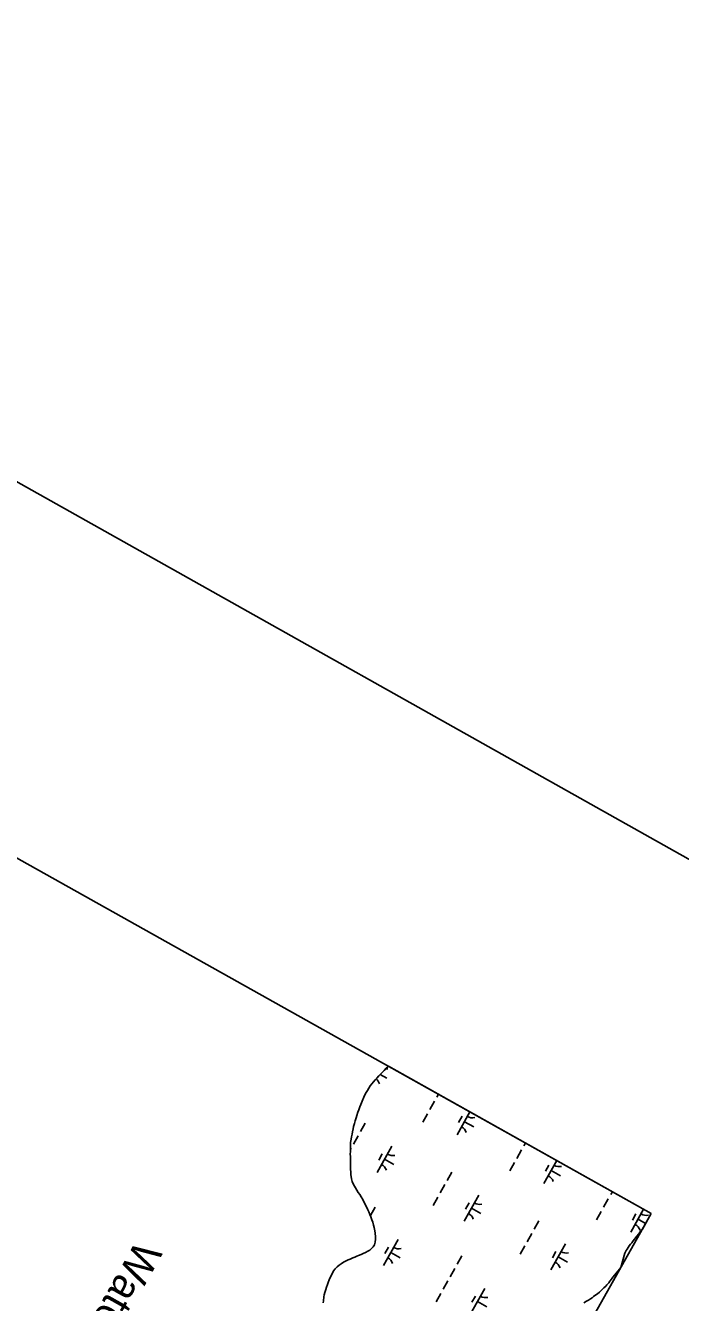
# Model space of a CAD drawing. Extents: x 3913936 to 3933962, y 195330 to 217741.
# Drawn here: x 3930966 to 3932059, y 210166 to 212299 of the extents above; entities that cross this region are included whole.
import ezdxf

# ---------------------------------------------------------------- set-up
doc = ezdxf.new("R2010")
doc.units = 0
for name, color, linetype in [('V-ANNO-SYMB', 7, 'Continuous'), ('V-GRID-FRAM', 7, 'Continuous'), ('V-RIVR-IDEN', 7, 'Continuous'), ('V-TOPO-SHOR', 7, 'Continuous'), ('V-WETL-SWMP', 7, 'Continuous')]:
    doc.layers.add(name, color=color, linetype=linetype)

msp = doc.modelspace()

# ---------------------------------------------------------------- linework, layer by layer
at = {"layer": 'V-ANNO-SYMB'}
msp.add_lwpolyline([(3922773, 216134.5), (3914667.3, 201715.1), (3924655.6, 196100.2), (3932761.3, 210519.7), (3922773, 216134.5)], dxfattribs=at)
at = {"layer": 'V-GRID-FRAM'}
msp.add_lwpolyline([(3932010.3, 210315), (3924440.1, 196848.2), (3917917.6, 202110.6), (3924798.7, 214359), (3932010.3, 210315)], dxfattribs=at)
at = {"layer": 'V-TOPO-SHOR'}
for points in [[(3931571.6, 210561), (3931570.8, 210560.1), (3931568.1, 210557.5), (3931564.6, 210553.7), (3931561.8, 210551.1), (3931558.4, 210547.6), (3931555.6, 210544.8), (3931552.1, 210540.9), (3931549.7, 210538.1), (3931547, 210535), (3931544.2, 210531.6), (3931541.1, 210528), (3931539, 210524.5), (3931536.6, 210520.7), (3931534.4, 210516.9), (3931532.2, 210513), (3931530.5, 210509.2), (3931528, 210502.6), (3931525.8, 210497.3), (3931524.2, 210493.4), (3931522.2, 210488.1), (3931520.5, 210484.2), (3931518.9, 210478.7), (3931517.7, 210474.6), (3931516.3, 210469.8), (3931515.1, 210465.5), (3931513.4, 210460.2), (3931512.6, 210456.3), (3931511.7, 210451.2), (3931511, 210447.7), (3931509.9, 210443.1), (3931509.4, 210439.3), (3931508.5, 210433.6), (3931508.3, 210428.8), (3931508.2, 210422.9), (3931508.2, 210418.9), (3931508.1, 210413.6), (3931508.2, 210410.5), (3931508.2, 210406), (3931508.2, 210402.4), (3931508.3, 210397.6), (3931508.4, 210393.8), (3931508.5, 210389.3), (3931508.8, 210384), (3931509.1, 210379.8), (3931509.7, 210376.7), (3931510.3, 210372.7), (3931511.4, 210368.2), (3931513, 210364.7), (3931515.1, 210360.7), (3931516.8, 210357.9), (3931518.9, 210354.1), (3931521.3, 210350.3), (3931523.9, 210346.6), (3931526, 210342.9), (3931529, 210338.2), (3931531.9, 210332.3), (3931535.1, 210326.3), (3931537.6, 210321.4), (3931538.8, 210317.9), (3931540.8, 210313.3), (3931542.2, 210309.6), (3931544, 210304.6), (3931545.6, 210300.5), (3931547, 210295.5), (3931548.1, 210291.4), (3931548.9, 210286.2), (3931549.5, 210282.2), (3931550, 210276.3), (3931549.9, 210272.1), (3931549.7, 210267), (3931548.7, 210262.9), (3931546.3, 210259.3), (3931543.5, 210256.3), (3931540.5, 210254), (3931537.6, 210252.3), (3931533.3, 210250), (3931529.5, 210248), (3931526.1, 210246.6), (3931522, 210245), (3931519.2, 210243.8), (3931515.5, 210242.2), (3931512.3, 210240.9), (3931507.8, 210239), (3931504.7, 210237.6), (3931501.2, 210235.9), (3931497, 210233.5), (3931492.7, 210231.1), (3931489.7, 210228.6), (3931486, 210225.8), (3931482.8, 210222.4), (3931480.3, 210219.1), (3931477.8, 210214.3), (3931475.1, 210209.2), (3931472.9, 210204), (3931471.2, 210199.7)], [(3931966.1, 210248.9), (3931968.8, 210253), (3931970.3, 210255.6), (3931971.8, 210258.4), (3931973.8, 210261.2), (3931975.7, 210263.7), (3931977.9, 210266.1), (3931980.4, 210269.2), (3931982.4, 210272), (3931984.4, 210274.3), (3931986.4, 210277.3), (3931989.5, 210281), (3931993.3, 210285.8), (3931995.7, 210288.9)], [(3931898.1, 210166), (3931902.1, 210168.3), (3931905.6, 210170.2), (3931908.8, 210172.2), (3931911.8, 210174.2), (3931914.3, 210176.1), (3931917.8, 210178.9), (3931920.5, 210180.8), (3931923.8, 210183.6), (3931926.3, 210186.1), (3931929, 210188.7), (3931931.2, 210190.8), (3931934.4, 210193.9), (3931936.5, 210196.1), (3931939.4, 210199.3), (3931941.2, 210201.8), (3931944.3, 210205.4), (3931946.6, 210208.4), (3931949.8, 210212.6), (3931952, 210215.3), (3931955.5, 210219.5), (3931957.7, 210222.3), (3931959.5, 210224.8), (3931966.1, 210248.9)], [(3931471.2, 210199.7), (3931470.1, 210196.6), (3931468.6, 210191.8), (3931467.4, 210188), (3931465.5, 210183), (3931464.6, 210178.9), (3931464, 210175.9), (3931463.1, 210169.2), (3931462.8, 210165.7)]]:
    msp.add_lwpolyline(points, dxfattribs=at)
at = {"layer": 'V-WETL-SWMP'}
for p, q in [((3931570.8, 210560.1), (3931571.6, 210561)), ((3931571.6, 210561), (3932010.3, 210315)), ((3931549.7, 210538.1), (3931552.1, 210540.9)), ((3931552.1, 210540.9), (3931555.6, 210544.8)), ((3931555.6, 210544.8), (3931558.4, 210547.6)), ((3931558.1, 210547.4), (3931569.2, 210541.1)), ((3931558.4, 210547.6), (3931561.8, 210551.1)), ((3931561.8, 210551.1), (3931564.6, 210553.7)), ((3931564.6, 210553.7), (3931568.1, 210557.5)), ((3931568.1, 210557.5), (3931570.8, 210560.1)), ((3931534.4, 210516.9), (3931536.6, 210520.7)), ((3931536.6, 210520.7), (3931539, 210524.5)), ((3931539, 210524.5), (3931541.1, 210528)), ((3931541.1, 210528), (3931544.2, 210531.6)), ((3931544.2, 210531.6), (3931547, 210535)), ((3931547, 210535), (3931549.7, 210538.1)), ((3931524.2, 210493.4), (3931525.8, 210497.3)), ((3931525.8, 210497.3), (3931528, 210502.6)), ((3931528, 210502.6), (3931530.5, 210509.2)), ((3931530.5, 210509.2), (3931532.2, 210513)), ((3931532.2, 210513), (3931534.4, 210516.9)), ((3931648.8, 210502.6), (3931641, 210488.6)), ((3931655.3, 210514.1), (3931652.8, 210509.6)), ((3931517.7, 210474.6), (3931518.9, 210478.7)), ((3931518.9, 210478.7), (3931520.5, 210484.2)), ((3931520.5, 210484.2), (3931522.2, 210488.1)), ((3931522.2, 210488.1), (3931524.2, 210493.4)), ((3931637.1, 210481.7), (3931629.2, 210467.7)), ((3931707.7, 210484.7), (3931686.3, 210446.6)), ((3931694.7, 210477.4), (3931688.9, 210467)), ((3931511.7, 210451.2), (3931512.6, 210456.3)), ((3931512.6, 210456.3), (3931513.4, 210460.2)), ((3931513.4, 210460.2), (3931515.1, 210465.5)), ((3931515.1, 210465.5), (3931516.3, 210469.8)), ((3931516.3, 210469.8), (3931517.7, 210474.6)), ((3931532.8, 210465.8), (3931525, 210451.8)), ((3931698.5, 210468.4), (3931714.2, 210459.6)), ((3931508.3, 210428.8), (3931508.5, 210433.6)), ((3931508.5, 210433.6), (3931509.4, 210439.3)), ((3931509.4, 210439.3), (3931509.9, 210443.1)), ((3931509.9, 210443.1), (3931511, 210447.7)), ((3931511, 210447.7), (3931511.7, 210451.2)), ((3931521.1, 210444.8), (3931513.2, 210430.9)), ((3931800.4, 210432.7), (3931797.8, 210428)), ((3931508.1, 210413.6), (3931508.2, 210418.9)), ((3931508.2, 210410.5), (3931508.1, 210413.6)), ((3931508.2, 210422.9), (3931508.3, 210428.8)), ((3931509.3, 210423.9), (3931508.2, 210422)), ((3931508.2, 210418.9), (3931508.2, 210422.9)), ((3931577.4, 210427.3), (3931552.9, 210383.7)), ((3931561.4, 210414.5), (3931555.5, 210404)), ((3931793.8, 210421.1), (3931786, 210407.1)), ((3931508.2, 210406), (3931508.2, 210410.5)), ((3931508.2, 210402.4), (3931508.2, 210406)), ((3931508.3, 210397.6), (3931508.2, 210402.4)), ((3931508.4, 210393.8), (3931508.3, 210397.6)), ((3931508.5, 210389.3), (3931508.4, 210393.8)), ((3931565.2, 210405.5), (3931580.8, 210396.7)), ((3931782.1, 210400.2), (3931774.2, 210386.2)), ((3931852.8, 210403.4), (3931831.3, 210365.1)), ((3931839.7, 210395.9), (3931833.9, 210385.5)), ((3931508.8, 210384), (3931508.5, 210389.3)), ((3931509.1, 210379.8), (3931508.8, 210384)), ((3931509.7, 210376.7), (3931509.1, 210379.8)), ((3931510.3, 210372.7), (3931509.7, 210376.7)), ((3931511.4, 210368.2), (3931510.3, 210372.7)), ((3931677.8, 210384.2), (3931670, 210370.3)), ((3931843.5, 210386.9), (3931859.2, 210378.1)), ((3931513, 210364.7), (3931511.4, 210368.2)), ((3931515.1, 210360.7), (3931513, 210364.7)), ((3931516.8, 210357.9), (3931515.1, 210360.7)), ((3931518.9, 210354.1), (3931516.8, 210357.9)), ((3931521.3, 210350.3), (3931518.9, 210354.1)), ((3931523.9, 210346.6), (3931521.3, 210350.3)), ((3931666.1, 210363.3), (3931658.2, 210349.4)), ((3931945.5, 210351.4), (3931942.8, 210346.5)), ((3931526, 210342.9), (3931523.9, 210346.6)), ((3931529, 210338.2), (3931526, 210342.9)), ((3931531.9, 210332.3), (3931529, 210338.2)), ((3931535.1, 210326.3), (3931531.9, 210332.3)), ((3931537.6, 210321.4), (3931535.1, 210326.3)), ((3931654.3, 210342.4), (3931646.5, 210328.5)), ((3931722.4, 210345.8), (3931697.9, 210302.2)), ((3931706.4, 210333), (3931700.5, 210322.5)), ((3931938.8, 210339.6), (3931931, 210325.6)), ((3931538.8, 210317.9), (3931537.6, 210321.4)), ((3931540.8, 210313.3), (3931538.8, 210317.9)), ((3931542.2, 210309.6), (3931540.8, 210313.3)), ((3931549.4, 210325.7), (3931541.6, 210311.7)), ((3931544, 210304.6), (3931542.2, 210309.6)), ((3931545.6, 210300.5), (3931544, 210304.6)), ((3931710.2, 210324), (3931725.8, 210315.1)), ((3931927.1, 210318.6), (3931919.2, 210304.7)), ((3931997.8, 210322), (3931976.3, 210283.6)), ((3931984.7, 210314.4), (3931978.9, 210304)), ((3931988.5, 210305.4), (3932001, 210298.4)), ((3932010.3, 210315), (3931995.7, 210288.9)), ((3931547, 210295.5), (3931545.6, 210300.5)), ((3931548.1, 210291.4), (3931547, 210295.5)), ((3931548.9, 210286.2), (3931548.1, 210291.4)), ((3931549.5, 210282.2), (3931548.9, 210286.2)), ((3931822.8, 210302.7), (3931815, 210288.8)), ((3931993.3, 210285.8), (3931989.5, 210281)), ((3931995.7, 210288.9), (3931993.3, 210285.8)), ((3931546.3, 210259.3), (3931548.7, 210262.9)), ((3931548.7, 210262.9), (3931549.7, 210267)), ((3931550, 210276.3), (3931549.5, 210282.2)), ((3931549.7, 210267), (3931549.9, 210272.1)), ((3931549.9, 210272.1), (3931550, 210276.3)), ((3931587.8, 210271.5), (3931563.3, 210227.9)), ((3931811.1, 210281.8), (3931803.2, 210267.9)), ((3931867.4, 210264.3), (3931842.9, 210220.7)), ((3931975.7, 210263.7), (3931973.8, 210261.2)), ((3931977.9, 210266.1), (3931975.7, 210263.7)), ((3931980.4, 210269.2), (3931977.9, 210266.1)), ((3931982.4, 210272), (3931980.4, 210269.2)), ((3931984.4, 210274.3), (3931982.4, 210272)), ((3931986.4, 210277.3), (3931984.4, 210274.3)), ((3931989.5, 210281), (3931986.4, 210277.3)), ((3931507.8, 210239), (3931512.3, 210240.9)), ((3931512.3, 210240.9), (3931515.5, 210242.2)), ((3931515.5, 210242.2), (3931519.2, 210243.8)), ((3931519.2, 210243.8), (3931522, 210245)), ((3931522, 210245), (3931526.1, 210246.6)), ((3931526.1, 210246.6), (3931529.5, 210248)), ((3931529.5, 210248), (3931533.3, 210250)), ((3931533.3, 210250), (3931537.6, 210252.3)), ((3931537.6, 210252.3), (3931540.5, 210254)), ((3931540.5, 210254), (3931543.5, 210256.3)), ((3931543.5, 210256.3), (3931546.3, 210259.3)), ((3931571.8, 210258.7), (3931565.9, 210248.2)), ((3931575.5, 210249.7), (3931591.2, 210240.9)), ((3931694.4, 210244.2), (3931686.5, 210230.2)), ((3931799.3, 210260.9), (3931791.5, 210246.9)), ((3931851.4, 210251.5), (3931845.5, 210241)), ((3931855.1, 210242.5), (3931870.8, 210233.6)), ((3931966.1, 210248.9), (3931959.5, 210224.8)), ((3931968.8, 210253), (3931966.1, 210248.9)), ((3931970.3, 210255.6), (3931968.8, 210253)), ((3931971.8, 210258.4), (3931970.3, 210255.6)), ((3931973.8, 210261.2), (3931971.8, 210258.4)), ((3931480.3, 210219.1), (3931482.8, 210222.4)), ((3931482.8, 210222.4), (3931486, 210225.8)), ((3931486, 210225.8), (3931489.7, 210228.6)), ((3931489.7, 210228.6), (3931492.7, 210231.1)), ((3931492.7, 210231.1), (3931497, 210233.5)), ((3931497, 210233.5), (3931501.2, 210235.9)), ((3931501.2, 210235.9), (3931504.7, 210237.6)), ((3931504.7, 210237.6), (3931507.8, 210239)), ((3931682.6, 210223.2), (3931674.8, 210209.3)), ((3931955.5, 210219.5), (3931952, 210215.3)), ((3931957.7, 210222.3), (3931955.5, 210219.5)), ((3931959.5, 210224.8), (3931957.7, 210222.3)), ((3931470.1, 210196.6), (3931471.2, 210199.7)), ((3931471.2, 210199.7), (3931472.9, 210204)), ((3931472.9, 210204), (3931475.1, 210209.2)), ((3931475.1, 210209.2), (3931477.8, 210214.3)), ((3931477.8, 210214.3), (3931480.3, 210219.1)), ((3931670.9, 210202.3), (3931663, 210188.4)), ((3931939.4, 210199.3), (3931936.5, 210196.1)), ((3931941.2, 210201.8), (3931939.4, 210199.3)), ((3931944.3, 210205.4), (3931941.2, 210201.8)), ((3931946.6, 210208.4), (3931944.3, 210205.4)), ((3931949.8, 210212.6), (3931946.6, 210208.4)), ((3931952, 210215.3), (3931949.8, 210212.6)), ((3931464, 210175.9), (3931464.6, 210178.9)), ((3931464.6, 210178.9), (3931465.5, 210183)), ((3931465.5, 210183), (3931467.4, 210188)), ((3931467.4, 210188), (3931468.6, 210191.8)), ((3931468.6, 210191.8), (3931470.1, 210196.6)), ((3931659.1, 210181.4), (3931651.3, 210167.4)), ((3931732.8, 210190), (3931708.3, 210146.4)), ((3931716.8, 210177.2), (3931710.9, 210166.7)), ((3931917.8, 210178.9), (3931914.3, 210176.1)), ((3931920.5, 210180.8), (3931917.8, 210178.9)), ((3931923.8, 210183.6), (3931920.5, 210180.8)), ((3931926.3, 210186.1), (3931923.8, 210183.6)), ((3931929, 210188.7), (3931926.3, 210186.1)), ((3931931.2, 210190.8), (3931929, 210188.7)), ((3931934.4, 210193.9), (3931931.2, 210190.8)), ((3931936.5, 210196.1), (3931934.4, 210193.9)), ((3931462.8, 210165.7), (3931463.1, 210169.2)), ((3931463.1, 210169.2), (3931464, 210175.9)), ((3931720.5, 210168.2), (3931736.2, 210159.3)), ((3931902.1, 210168.3), (3931898.1, 210166)), ((3931905.6, 210170.2), (3931902.1, 210168.3)), ((3931908.8, 210172.2), (3931905.6, 210170.2)), ((3931911.8, 210174.2), (3931908.8, 210172.2)), ((3931914.3, 210176.1), (3931911.8, 210174.2))]:
    msp.add_line(p, q, dxfattribs=at)
for centre, start, end in [((3931540.2, 210525.8), 19.8861, 52.1697), ((3931567.3, 210573.9), 269.2389, 281.4297), ((3931712.3, 210492.4), 239.8861, 281.4297), ((3931685.2, 210444.2), 19.8861, 61.4297), ((3931578.9, 210429.4), 239.8861, 281.4297), ((3931551.8, 210381.3), 19.8861, 61.4297), ((3931857.3, 210410.9), 239.8861, 281.4297), ((3931830.2, 210362.7), 19.8861, 61.4297), ((3931723.9, 210347.9), 239.8861, 281.4297), ((3931696.8, 210299.8), 19.8861, 61.4297), ((3932002.3, 210329.4), 239.8861, 281.4297), ((3931975.2, 210281.2), 19.8861, 61.4297), ((3931562.2, 210225.5), 19.8861, 61.4297), ((3931589.3, 210273.6), 239.8861, 281.4297), ((3931868.9, 210266.4), 239.8861, 281.4297), ((3931841.8, 210218.3), 19.8861, 61.4297), ((3931734.3, 210192.1), 239.8861, 281.4297)]:
    msp.add_arc(centre, 17.6, start, end, dxfattribs=at)

# ---------------------------------------------------------------- texts
at = {"layer": 'V-RIVR-IDEN'}
msp.add_text('Water', height=50, rotation=240.673, dxfattribs=at).set_placement((3931151.7, 210272.6))

doc.saveas('drawing.dxf')
